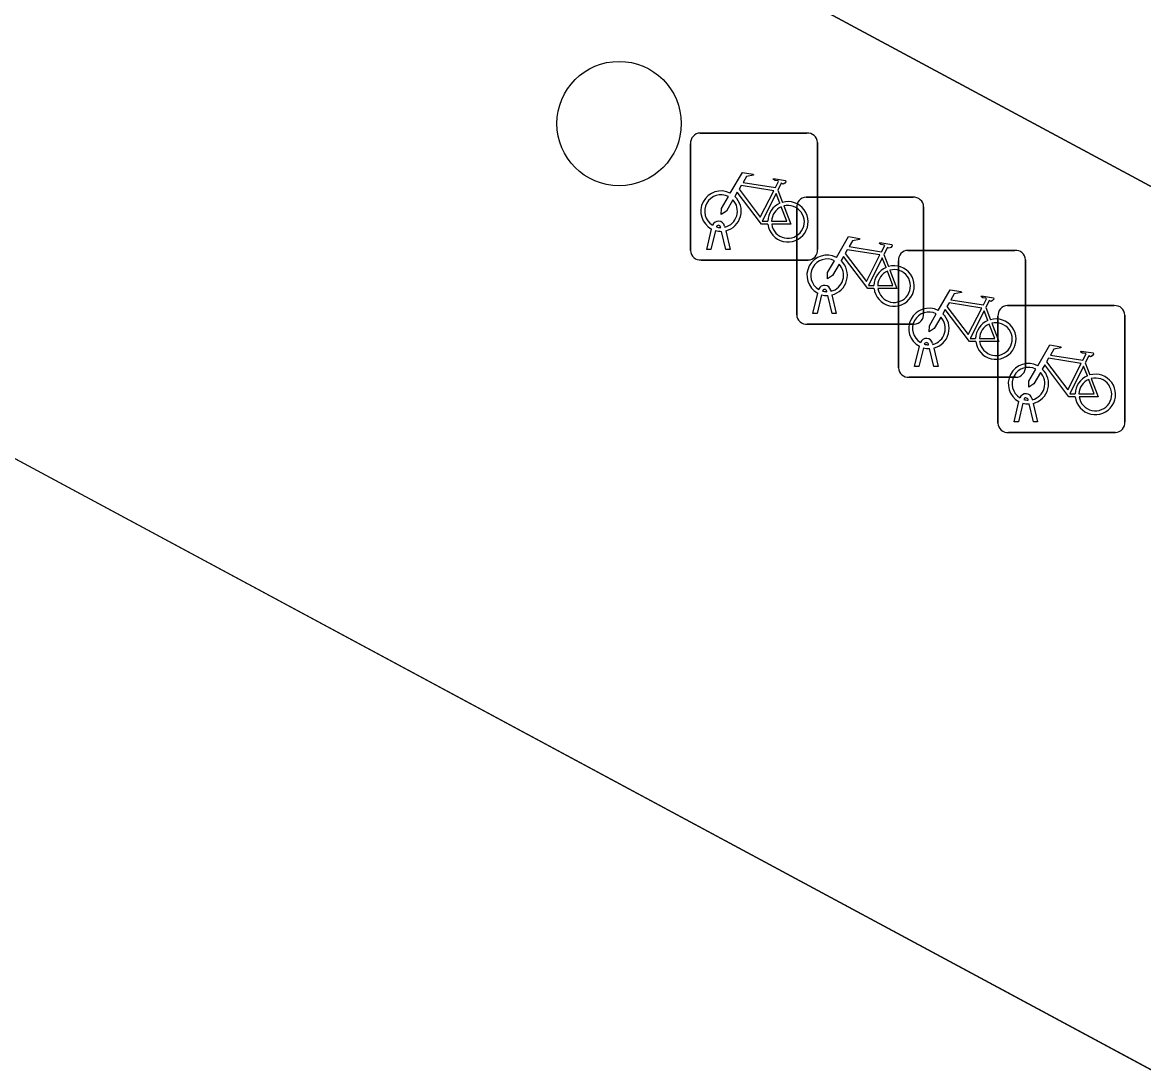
# Model space of a CAD drawing. Extents: x 159489 to 160304, y 383825 to 384531.
# Drawn here: x 159594.82 to 159603.65, y 384266.79 to 384274.99 of the extents above; entities that cross this region are included whole.
import ezdxf

# ---------------------------------------------------------------- set-up
doc = ezdxf.new("R2010")
doc.units = 0
for name, color, linetype in [('IMGEO_Boom', 7, 'Continuous'), ('IMGEO_Fietsenrek', 7, 'Continuous'), ('IMGEO_Pand', 7, 'Continuous'), ('IMGEO_Parkeervlak_gesloten', 7, 'Continuous'), ('IMGEO_Voetpad_open', 7, 'Continuous')]:
    doc.layers.add(name, color=color, linetype=linetype)

msp = doc.modelspace()

# ---------------------------------------------------------------- linework, layer by layer
at = {"layer": 'IMGEO_Boom'}
msp.add_circle((159599.519, 384274.195), 0.4892, dxfattribs=at)
at = {"layer": 'IMGEO_Fietsenrek'}
for p, q in [((159600.1559, 384274.1205), (159600.9968, 384274.1205)), ((159600.9968, 384274.1205), (159600.1559, 384274.1205)), ((159600.0815, 384273.1959), (159600.0815, 384274.0368)), ((159600.0815, 384274.0368), (159600.0815, 384273.1959)), ((159601.0805, 384274.0461), (159601.0805, 384273.2052)), ((159601.0805, 384273.2052), (159601.0805, 384274.0461)), ((159600.7682, 384273.6702), (159600.8045, 384273.575)), ((159600.9909, 384273.6155), (159601.8318, 384273.6155)), ((159601.8318, 384273.6155), (159600.9909, 384273.6155)), ((159600.9165, 384272.6909), (159600.9165, 384273.5318)), ((159600.9165, 384273.5318), (159600.9165, 384272.6909)), ((159601.9155, 384273.5411), (159601.9155, 384272.7002)), ((159601.9155, 384272.7002), (159601.9155, 384273.5411)), ((159600.2085, 384273.2053), (159600.2468, 384273.3653)), ((159600.2772, 384273.3531), (159600.2419, 384273.2053)), ((159600.3189, 384273.3769), (159600.3179, 384273.3812)), ((159600.36, 384273.2053), (159600.3261, 384273.347)), ((159600.3496, 384273.3884), (159600.3514, 384273.3805)), ((159600.3584, 384273.3513), (159600.3934, 384273.2053)), ((159600.2419, 384273.2053), (159600.2085, 384273.2053)), ((159600.3934, 384273.2053), (159600.36, 384273.2053)), ((159601.6032, 384273.1652), (159601.6395, 384273.07)), ((159601.7919, 384273.1975), (159602.6328, 384273.1975)), ((159602.6328, 384273.1975), (159601.7919, 384273.1975)), ((159601.0061, 384273.1215), (159600.1652, 384273.1215)), ((159600.1652, 384273.1215), (159601.0061, 384273.1215)), ((159601.7175, 384272.2729), (159601.7175, 384273.1138)), ((159601.7175, 384273.1138), (159601.7175, 384272.2729)), ((159602.7165, 384273.1231), (159602.7165, 384272.2822)), ((159602.7165, 384272.2822), (159602.7165, 384273.1231)), ((159601.0435, 384272.7003), (159601.0818, 384272.8603)), ((159601.1539, 384272.8719), (159601.1529, 384272.8762)), ((159601.1846, 384272.8834), (159601.1864, 384272.8755)), ((159601.1122, 384272.8481), (159601.0769, 384272.7003)), ((159601.195, 384272.7003), (159601.1611, 384272.842)), ((159601.1934, 384272.8463), (159601.2284, 384272.7003)), ((159601.0769, 384272.7003), (159601.0435, 384272.7003)), ((159601.2284, 384272.7003), (159601.195, 384272.7003)), ((159602.4042, 384272.7472), (159602.4405, 384272.652)), ((159602.5749, 384272.7625), (159603.4158, 384272.7625)), ((159603.4158, 384272.7625), (159602.5749, 384272.7625)), ((159603.4995, 384272.6881), (159603.4995, 384271.8472)), ((159603.4995, 384271.8472), (159603.4995, 384272.6881)), ((159601.8411, 384272.6165), (159601.0002, 384272.6165)), ((159601.0002, 384272.6165), (159601.8411, 384272.6165)), ((159602.5005, 384271.8379), (159602.5005, 384272.6788)), ((159602.5005, 384272.6788), (159602.5005, 384271.8379)), ((159601.8445, 384272.2823), (159601.8828, 384272.4423)), ((159601.9132, 384272.4301), (159601.8779, 384272.2823)), ((159601.9549, 384272.4539), (159601.9539, 384272.4582)), ((159601.996, 384272.2823), (159601.9621, 384272.424)), ((159601.9856, 384272.4654), (159601.9874, 384272.4575)), ((159601.9944, 384272.4283), (159602.0294, 384272.2823)), ((159601.8779, 384272.2823), (159601.8445, 384272.2823)), ((159602.0294, 384272.2823), (159601.996, 384272.2823)), ((159603.1872, 384272.3122), (159603.2235, 384272.217)), ((159602.6421, 384272.1985), (159601.8012, 384272.1985)), ((159601.8012, 384272.1985), (159602.6421, 384272.1985)), ((159602.6275, 384271.8473), (159602.6658, 384272.0073)), ((159602.6962, 384271.9951), (159602.6609, 384271.8473)), ((159602.7379, 384272.0189), (159602.7369, 384272.0232)), ((159602.779, 384271.8473), (159602.7451, 384271.989)), ((159602.7686, 384272.0304), (159602.7704, 384272.0225)), ((159602.7774, 384271.9933), (159602.8124, 384271.8473)), ((159602.6609, 384271.8473), (159602.6275, 384271.8473)), ((159602.8124, 384271.8473), (159602.779, 384271.8473)), ((159603.4251, 384271.7635), (159602.5842, 384271.7635)), ((159602.5842, 384271.7635), (159603.4251, 384271.7635))]:
    msp.add_line(p, q, dxfattribs=at)
for points in [[(159600.3941, 384273.6472), (159600.4888, 384273.8107), (159600.575, 384273.7969), (159600.5767, 384273.7882), (159600.5206, 384273.7773), (159600.4944, 384273.732), (159600.7496, 384273.6912)], [(159600.7496, 384273.6912), (159600.7746, 384273.74), (159600.7695, 384273.744), (159600.7463, 384273.7477), (159600.7336, 384273.7552), (159600.7326, 384273.7583), (159600.7348, 384273.7629), (159600.8296, 384273.7478), (159600.8319, 384273.7375), (159600.8225, 384273.7251), (159600.8101, 384273.7187), (159600.7956, 384273.7249), (159600.7682, 384273.6702)], [(159600.6898, 384273.4025), (159600.6401, 384273.4026), (159600.4494, 384273.6543), (159600.4304, 384273.6215)], [(159600.7367, 384273.666), (159600.4799, 384273.707), (159600.4632, 384273.6782), (159600.6302, 384273.4579), (159600.7367, 384273.666)], [(159600.4148, 384273.5947), (159600.3632, 384273.5055), (159600.3233, 384273.4795), (159600.3245, 384273.527), (159600.379, 384273.6212)], [(159600.7847, 384273.568), (159600.7554, 384273.6448), (159600.646, 384273.4267), (159600.6887, 384273.4266)], [(159600.7187, 384273.4265), (159600.8386, 384273.4263), (159600.7954, 384273.5399)], [(159600.8152, 384273.5468), (159600.8702, 384273.4022), (159600.7201, 384273.4025)], [(159601.2291, 384273.1422), (159601.3238, 384273.3057), (159601.41, 384273.2919), (159601.4117, 384273.2832), (159601.3556, 384273.2723), (159601.3294, 384273.227), (159601.5846, 384273.1862)], [(159601.5846, 384273.1862), (159601.6096, 384273.235), (159601.6045, 384273.239), (159601.5813, 384273.2427), (159601.5686, 384273.2502), (159601.5676, 384273.2533), (159601.5698, 384273.2579), (159601.6646, 384273.2428), (159601.6669, 384273.2325), (159601.6575, 384273.2201), (159601.6451, 384273.2137), (159601.6306, 384273.2199), (159601.6032, 384273.1652)], [(159601.5248, 384272.8975), (159601.4751, 384272.8976), (159601.2844, 384273.1493), (159601.2654, 384273.1165)], [(159601.5717, 384273.161), (159601.3149, 384273.202), (159601.2982, 384273.1732), (159601.4652, 384272.9529), (159601.5717, 384273.161)], [(159601.6197, 384273.063), (159601.5904, 384273.1398), (159601.481, 384272.9217), (159601.5237, 384272.9216)], [(159601.2498, 384273.0897), (159601.1982, 384273.0005), (159601.1583, 384272.9745), (159601.1595, 384273.022), (159601.214, 384273.1162)], [(159601.6502, 384273.0418), (159601.7052, 384272.8972), (159601.5551, 384272.8975)], [(159601.5537, 384272.9215), (159601.6736, 384272.9213), (159601.6304, 384273.0349)], [(159602.0301, 384272.7242), (159602.1248, 384272.8877), (159602.211, 384272.8739), (159602.2127, 384272.8652), (159602.1566, 384272.8543), (159602.1304, 384272.809), (159602.3856, 384272.7682)], [(159602.3727, 384272.743), (159602.1159, 384272.784), (159602.0992, 384272.7552), (159602.2662, 384272.5349), (159602.3727, 384272.743)], [(159602.3856, 384272.7682), (159602.4106, 384272.817), (159602.4055, 384272.821), (159602.3823, 384272.8247), (159602.3696, 384272.8322), (159602.3686, 384272.8353), (159602.3708, 384272.8399), (159602.4656, 384272.8248), (159602.4679, 384272.8145), (159602.4585, 384272.8021), (159602.4461, 384272.7957), (159602.4316, 384272.8019), (159602.4042, 384272.7472)], [(159602.0508, 384272.6717), (159601.9992, 384272.5825), (159601.9593, 384272.5565), (159601.9605, 384272.604), (159602.015, 384272.6982)], [(159602.3258, 384272.4795), (159602.2761, 384272.4796), (159602.0854, 384272.7313), (159602.0664, 384272.6985)], [(159602.4207, 384272.645), (159602.3914, 384272.7218), (159602.282, 384272.5037), (159602.3247, 384272.5036)], [(159602.3547, 384272.5035), (159602.4746, 384272.5033), (159602.4314, 384272.6169)], [(159602.4512, 384272.6238), (159602.5062, 384272.4792), (159602.3561, 384272.4795)], [(159602.8131, 384272.2892), (159602.9078, 384272.4527), (159602.994, 384272.4389), (159602.9957, 384272.4302), (159602.9396, 384272.4193), (159602.9134, 384272.374), (159603.1686, 384272.3332)], [(159603.1557, 384272.308), (159602.8989, 384272.349), (159602.8822, 384272.3202), (159603.0492, 384272.0999), (159603.1557, 384272.308)], [(159603.1686, 384272.3332), (159603.1936, 384272.382), (159603.1885, 384272.386), (159603.1653, 384272.3897), (159603.1526, 384272.3972), (159603.1516, 384272.4003), (159603.1538, 384272.4049), (159603.2486, 384272.3898), (159603.2509, 384272.3795), (159603.2415, 384272.3671), (159603.2291, 384272.3607), (159603.2146, 384272.3669), (159603.1872, 384272.3122)], [(159602.8338, 384272.2367), (159602.7822, 384272.1475), (159602.7423, 384272.1215), (159602.7435, 384272.169), (159602.798, 384272.2632)], [(159603.1088, 384272.0445), (159603.0591, 384272.0446), (159602.8684, 384272.2963), (159602.8494, 384272.2635)], [(159603.2037, 384272.21), (159603.1744, 384272.2868), (159603.065, 384272.0687), (159603.1077, 384272.0686)], [(159603.1377, 384272.0685), (159603.2576, 384272.0683), (159603.2144, 384272.1819)], [(159603.2342, 384272.1888), (159603.2892, 384272.0442), (159603.1391, 384272.0445)]]:
    msp.add_lwpolyline(points, dxfattribs=at)
for centre, radius, start, end in [((159600.1592, 384274.0426), 0.0779, 92.4484, 184.28452), ((159600.1592, 384274.0426), 0.0779, 92.4484, 184.28452), ((159601.0026, 384274.0428), 0.0779, 2.4484, 94.28452), ((159601.0026, 384274.0428), 0.0779, 2.4484, 94.28452), ((159600.3211, 384273.5059), 0.159, 62.67661, 242.13685), ((159600.3211, 384273.5059), 0.129, 63.31916, 238.90302), ((159600.3211, 384273.5059), 0.129, 283.60429, 43.43025), ((159600.3211, 384273.5059), 0.159, 283.5766, 46.60424), ((159600.8477, 384273.4219), 0.159, 113.3408, 178.32165), ((159600.8477, 384273.4219), 0.159, 187.0065, 105.77075), ((159600.9942, 384273.5376), 0.0779, 92.4484, 184.28452), ((159600.9942, 384273.5376), 0.0779, 92.4484, 184.28452), ((159601.8376, 384273.5378), 0.0779, 2.4484, 94.28452), ((159601.8376, 384273.5378), 0.0779, 2.4484, 94.28452), ((159600.8477, 384273.4219), 0.129, 113.92302, 177.95563), ((159600.8477, 384273.4219), 0.129, 188.67146, 104.58832), ((159600.3009, 384273.3773), 0.0499, 12.8025, 158.69338), ((159600.3009, 384273.3773), 0.0174, 12.8025, 163.45023), ((159600.3211, 384273.5059), 0.159, 253.99666, 271.78671), ((159600.3211, 384273.5059), 0.129, 253.41502, 269.02044), ((159600.1594, 384273.1992), 0.0779, 182.4484, 274.28452), ((159600.1594, 384273.1992), 0.0779, 182.4484, 274.28452), ((159601.1561, 384273.0009), 0.159, 62.67661, 242.13685), ((159601.0028, 384273.1994), 0.0779, 272.4484, 4.28452), ((159601.0028, 384273.1994), 0.0779, 272.4484, 4.28452), ((159601.1561, 384273.0009), 0.129, 63.31916, 238.90302), ((159601.7952, 384273.1196), 0.0779, 92.4484, 184.28452), ((159601.7952, 384273.1196), 0.0779, 92.4484, 184.28452), ((159602.6386, 384273.1198), 0.0779, 2.4484, 94.28452), ((159602.6386, 384273.1198), 0.0779, 2.4484, 94.28452), ((159601.1561, 384273.0009), 0.129, 283.60429, 43.43025), ((159601.1561, 384273.0009), 0.159, 283.5766, 46.60424), ((159601.6827, 384272.9169), 0.159, 113.3408, 178.32165), ((159601.6827, 384272.9169), 0.159, 187.0065, 105.77075), ((159601.6827, 384272.9169), 0.129, 188.67146, 104.58832), ((159601.6827, 384272.9169), 0.129, 113.92302, 177.95563), ((159601.1359, 384272.8723), 0.0499, 12.8025, 158.69338), ((159601.1359, 384272.8723), 0.0174, 12.8025, 163.45023), ((159601.1561, 384273.0009), 0.129, 253.41502, 269.02044), ((159601.1561, 384273.0009), 0.159, 253.99666, 271.78671), ((159600.9944, 384272.6942), 0.0779, 182.4484, 274.28452), ((159600.9944, 384272.6942), 0.0779, 182.4484, 274.28452), ((159601.9571, 384272.5829), 0.159, 62.67661, 242.13685), ((159601.9571, 384272.5829), 0.129, 63.31916, 238.90302), ((159601.8378, 384272.6944), 0.0779, 272.4484, 4.28452), ((159601.8378, 384272.6944), 0.0779, 272.4484, 4.28452), ((159601.9571, 384272.5829), 0.159, 283.5766, 46.60424), ((159602.5782, 384272.6846), 0.0779, 92.4484, 184.28452), ((159602.5782, 384272.6846), 0.0779, 92.4484, 184.28452), ((159603.4216, 384272.6848), 0.0779, 2.4484, 94.28452), ((159603.4216, 384272.6848), 0.0779, 2.4484, 94.28452), ((159601.9571, 384272.5829), 0.129, 283.60429, 43.43025), ((159602.4837, 384272.4989), 0.159, 113.3408, 178.32165), ((159602.4837, 384272.4989), 0.159, 187.0065, 105.77075), ((159602.4837, 384272.4989), 0.129, 113.92302, 177.95563), ((159602.4837, 384272.4989), 0.129, 188.67146, 104.58832), ((159601.9369, 384272.4543), 0.0499, 12.8025, 158.69338), ((159601.9571, 384272.5829), 0.159, 253.99666, 271.78671), ((159601.9369, 384272.4543), 0.0174, 12.8025, 163.45023), ((159601.9571, 384272.5829), 0.129, 253.41502, 269.02044), ((159601.7954, 384272.2762), 0.0779, 182.4484, 274.28452), ((159601.7954, 384272.2762), 0.0779, 182.4484, 274.28452), ((159602.7401, 384272.1479), 0.159, 62.67661, 242.13685), ((159602.7401, 384272.1479), 0.129, 63.31916, 238.90302), ((159602.6388, 384272.2764), 0.0779, 272.4484, 4.28452), ((159602.6388, 384272.2764), 0.0779, 272.4484, 4.28452), ((159602.7401, 384272.1479), 0.159, 283.5766, 46.60424), ((159602.7401, 384272.1479), 0.129, 283.60429, 43.43025), ((159603.2667, 384272.0639), 0.159, 113.3408, 178.32165), ((159603.2667, 384272.0639), 0.159, 187.0065, 105.77075), ((159603.2667, 384272.0639), 0.129, 113.92302, 177.95563), ((159603.2667, 384272.0639), 0.129, 188.67146, 104.58832), ((159602.7199, 384272.0193), 0.0499, 12.8025, 158.69338), ((159602.7401, 384272.1479), 0.159, 253.99666, 271.78671), ((159602.7199, 384272.0193), 0.0174, 12.8025, 163.45023), ((159602.7401, 384272.1479), 0.129, 253.41502, 269.02044), ((159602.5784, 384271.8412), 0.0779, 182.4484, 274.28452), ((159602.5784, 384271.8412), 0.0779, 182.4484, 274.28452), ((159603.4218, 384271.8414), 0.0779, 272.4484, 4.28452), ((159603.4218, 384271.8414), 0.0779, 272.4484, 4.28452)]:
    msp.add_arc(centre, radius, start, end, dxfattribs=at)
at = {"layer": 'IMGEO_Pand'}
msp.add_lwpolyline([(159590.223, 384274), (159587.23, 384268.419), (159578.85, 384252.831), (159582.491, 384250.872), (159593.348, 384245.049), (159600.425, 384258.245), (159616.379, 384249.69), (159620.712, 384257.605)], close=True, dxfattribs=at)
at = {"layer": 'IMGEO_Parkeervlak_gesloten'}
msp.add_lwpolyline([(159558.914, 384297.788), (159595.94, 384277.876), (159606.009, 384272.461), (159606.884, 384274.087), (159596.815, 384279.502), (159559.789, 384299.414)], close=True, dxfattribs=at)
at = {"layer": 'IMGEO_Voetpad_open'}
for points in [[(159652.612, 384247.398), (159649.108, 384249.282), (159648.115, 384249.816), (159643.266, 384252.424), (159633.545, 384257.652), (159610.125, 384270.247), (159606.009, 384272.461), (159595.94, 384277.876), (159558.914, 384297.788), (159549.449, 384302.878), (159535.565, 384310.345), (159527.963, 384314.433)], [(159514.758, 384298.232), (159516.4, 384294.599), (159517.502, 384296.664), (159524.97, 384310.657), (159525.855, 384310.207), (159526.055, 384310.099), (159576.611, 384282.913), (159575.933, 384281.657), (159590.223, 384274), (159620.712, 384257.605), (159621.017, 384257.441), (159621.346, 384257.26), (159646.05, 384243.709), (159649.079, 384242.048), (159654.684, 384240.484)]]:
    msp.add_lwpolyline(points, dxfattribs=at)

doc.saveas('drawing.dxf')
